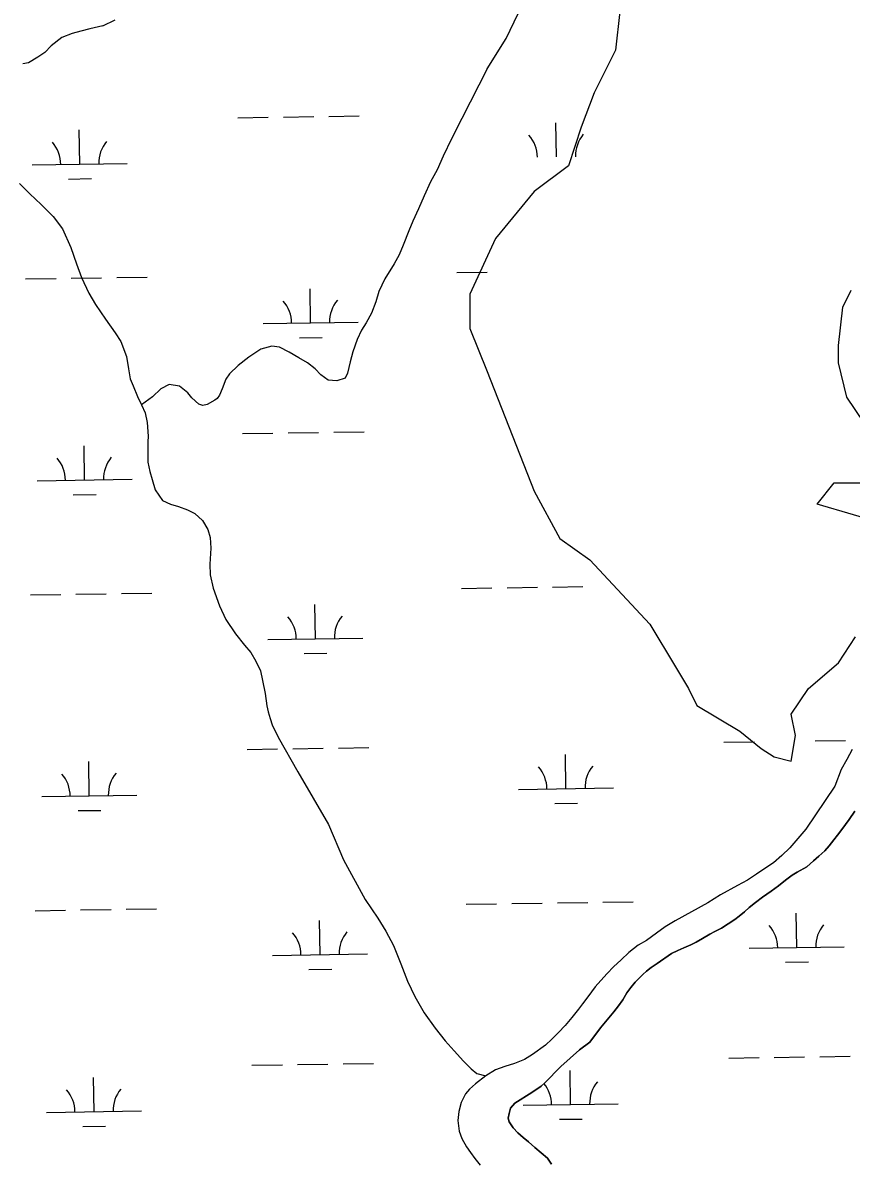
# Model space of a CAD drawing. Extents: x 3807117 to 3845308, y 337856 to 363736.
# Drawn here: x 3812051 to 3812923, y 346486 to 347684 of the extents above; entities that cross this region are included whole.
import ezdxf

# ---------------------------------------------------------------- set-up
doc = ezdxf.new("R2010")
doc.units = 0
doc.layers.add('V-TOPO-SHOR', color=7, linetype='Continuous')
doc.layers.add('V-WETL-SWMP', color=7, linetype='Continuous')

msp = doc.modelspace()

# ---------------------------------------------------------------- linework, layer by layer
at = {"layer": 'V-TOPO-SHOR'}
msp.add_line((3812528.9, 346577.7), (3812538.2, 346575.3), dxfattribs=at)
for points in [[(3812539.8, 347636), (3812559.6, 347667.6), (3812589.4, 347730.2)], [(3812679.4, 347696.2), (3812674.9, 347655.6), (3812652.4, 347610.5), (3812638.8, 347574.4), (3812625.3, 347533.8), (3812589.2, 347506.7), (3812548.6, 347457.1), (3812521.5, 347398.4), (3812521.5, 347362.3), (3812539.6, 347317.2), (3812589.2, 347190.9), (3812616.3, 347141.3), (3812647.9, 347118.7), (3812711, 347051), (3812738.1, 347005.9), (3812751.6, 346983.4), (3812760.6, 346965.3), (3812805.8, 346938.3), (3812828.3, 346920.2), (3812841.9, 346911.2), (3812859.9, 346906.7), (3812864.4, 346933.7), (3812859.9, 346956.3), (3812877.9, 346983.4), (3812909.5, 347010.4), (3812927.6, 347037.5)], [(3812134.9, 347681), (3812148.1, 347687.6)], [(3812134.9, 347681), (3812121.2, 347677.8), (3812111.9, 347675.5), (3812102.6, 347673.2), (3812092, 347668.8), (3812080.7, 347660.2), (3812074, 347653), (3812066.5, 347648), (3812056.8, 347642.3), (3812050.7, 347641.1)], [(3812539.8, 347636), (3812513, 347583.4), (3812502, 347562.2), (3812493.5, 347543.8), (3812487, 347529.3), (3812480, 347516.9), (3812473.3, 347502.2), (3812467.4, 347488.3), (3812461.6, 347475.4), (3812457.3, 347465.3), (3812451.3, 347450.3), (3812447, 347440.1), (3812441.9, 347430.6), (3812432, 347414.8), (3812425.7, 347401.4), (3812422.5, 347390.5), (3812418.1, 347378.5), (3812412.2, 347368.4), (3812407.3, 347360.6), (3812402.8, 347350.7), (3812398.1, 347337.8), (3812395.4, 347327.2), (3812392.7, 347315.4), (3812390.2, 347310.2), (3812381.4, 347307.2), (3812372.4, 347308.1), (3812364.5, 347313.5), (3812358.6, 347319.8), (3812350.6, 347326.1), (3812341.4, 347331.5), (3812331.2, 347337.3), (3812321.2, 347342.7), (3812313.1, 347343.8), (3812301.5, 347340.6), (3812288.9, 347332), (3812277.6, 347323.4), (3812268.4, 347314.5), (3812264.6, 347309.1), (3812260.8, 347298.9), (3812257.8, 347292.1), (3812255.4, 347288.5), (3812252.9, 347286.9), (3812245, 347282.4), (3812240.5, 347281.4), (3812236.2, 347282.8), (3812228.7, 347289.5), (3812224.6, 347294.5), (3812215.8, 347301.7), (3812204.9, 347303.3), (3812196.1, 347298.9), (3812187.5, 347290.5), (3812175.8, 347281.9)], [(3812047.3, 347515.2), (3812058.2, 347504.2), (3812070, 347492.9), (3812082.7, 347480.3), (3812092.7, 347467.4), (3812101.5, 347447.6), (3812107.3, 347430.6), (3812112.5, 347416.2), (3812120.2, 347399.5), (3812127.3, 347387.7), (3812137.7, 347372.2), (3812148, 347357.7), (3812154.1, 347348.5), (3812160, 347332.7), (3812162.1, 347320), (3812163.9, 347309.4), (3812166.9, 347302), (3812171.7, 347290.9), (3812175.8, 347281.9), (3812179.6, 347273.5), (3812181.7, 347263.3), (3812182.7, 347248.9), (3812182.5, 347243), (3812182.3, 347221.5), (3812184.4, 347211.8), (3812186.9, 347203.2), (3812190.1, 347192.4), (3812197.8, 347181.3), (3812206.4, 347177.5), (3812214.8, 347174.8), (3812224.1, 347171.5), (3812231.8, 347167.4), (3812239.9, 347160.2), (3812245.6, 347150.7), (3812248.1, 347142.2), (3812248.6, 347130.9), (3812247.7, 347114.1), (3812248.2, 347102.8), (3812251.4, 347088.8), (3812257.8, 347070.3), (3812264.4, 347055.9), (3812274.9, 347040.7), (3812284.2, 347028.8), (3812290.8, 347021.1), (3812296.2, 347012.1), (3812301.2, 347001.7), (3812303.3, 346991.8), (3812305.8, 346977.8), (3812307.7, 346964.9), (3812309.3, 346958.8), (3812311.3, 346951.6), (3812313.2, 346945), (3812319.5, 346932.1), (3812340.2, 346895.4), (3812372.5, 346840.1), (3812388.5, 346802.8), (3812411.2, 346760.9), (3812424.6, 346741.2), (3812433, 346727.5), (3812441, 346712.6), (3812448.9, 346693.4), (3812456, 346675.1), (3812463.5, 346658.8), (3812473.5, 346641.7), (3812484.9, 346625.4), (3812495.5, 346612.1), (3812504.8, 346601.5), (3812514.8, 346590.7), (3812523, 346582.8), (3812528.9, 346577.7)], [(3812936.6, 347263.1), (3812918.5, 347290.2), (3812909.5, 347326.2), (3812909.5, 347344.3), (3812914, 347384.9), (3812923.1, 347402.9)], [(3812963.7, 347154.8), (3812887, 347177.4), (3812905, 347199.9), (3812945.6, 347199.9)], [(3812924.1, 346918.9), (3812918.3, 346908.3), (3812912.5, 346898), (3812905.7, 346880.2), (3812875.1, 346835), (3812858.2, 346815.6), (3812849.9, 346807.2), (3812841.2, 346799.6), (3812831.9, 346793.7), (3812823.4, 346787.6), (3812813.8, 346781.5), (3812803.2, 346775.8), (3812785.3, 346766), (3812771.9, 346757.4), (3812737.5, 346738.4), (3812727.2, 346732.1), (3812718.1, 346725.4), (3812707.4, 346717.9), (3812698.7, 346712.8), (3812688.9, 346705.2), (3812680.7, 346697.5), (3812672.8, 346690.1), (3812666, 346683), (3812659.5, 346675.8), (3812653.5, 346668.9), (3812645.6, 346658.5), (3812640.1, 346651.1), (3812635.8, 346645.4), (3812628.9, 346636.7), (3812621.8, 346628.2), (3812614.9, 346621.1), (3812607.7, 346614), (3812601.3, 346607.7), (3812587.6, 346597.9), (3812578.9, 346592.4), (3812568.5, 346588.4), (3812558.4, 346585.3), (3812548.5, 346581.8), (3812538.2, 346575.3), (3812527.6, 346567), (3812521.2, 346561.3), (3812517, 346556.5), (3812512.5, 346547.3), (3812509.9, 346537.9), (3812508.7, 346528.4), (3812510.4, 346516.9), (3812512.9, 346509.2), (3812517.8, 346500.7), (3812522.1, 346494.7), (3812526.7, 346488.4), (3812532.5, 346481.1)], [(3812695.4, 346673.8), (3812699.5, 346677.9), (3812703.7, 346682.1), (3812707.6, 346685.4), (3812712.5, 346689.4), (3812718.8, 346693.6), (3812733.7, 346704.2), (3812740.5, 346707.3), (3812746.9, 346710.2), (3812754, 346713.4), (3812759.9, 346716.2), (3812766.4, 346719.8), (3812774.1, 346724.5), (3812779.5, 346727.2), (3812786.5, 346730.8), (3812800.4, 346739.9), (3812805.2, 346743.5), (3812810.6, 346748.1), (3812815.7, 346752.5), (3812822.1, 346758), (3812829.6, 346763.5), (3812838.7, 346769.7), (3812846.4, 346775.3), (3812853.9, 346781.5), (3812861, 346786.8), (3812866.2, 346789.9), (3812876.1, 346795.4), (3812883.3, 346801.6), (3812889, 346806.5), (3812895.1, 346812.4), (3812899.9, 346817.7), (3812904.7, 346823.9), (3812908.5, 346828.8), (3812913.1, 346834.9), (3812920.9, 346845.4), (3812926.8, 346854.1)], [(3812607.6, 346482.4), (3812603.2, 346488.7), (3812590, 346500), (3812583.2, 346505.9), (3812577.5, 346510.4), (3812572.1, 346515.2), (3812567, 346520.4), (3812562.7, 346526.9), (3812561.8, 346530.6), (3812562.7, 346535.8), (3812564.3, 346541.2), (3812569, 346546.5), (3812586.7, 346557.6), (3812596.4, 346564.5), (3812600.5, 346568.1), (3812617.4, 346585), (3812636.9, 346602.7), (3812647.8, 346610.7), (3812659.2, 346626), (3812672.9, 346642.8), (3812677.9, 346649), (3812682.4, 346655.3), (3812686.8, 346662.8), (3812691, 346668.4), (3812695.4, 346673.8)]]:
    msp.add_lwpolyline(points, dxfattribs=at)
at = {"layer": 'V-WETL-SWMP'}
for p, q in [((3812277.2, 347584.4), (3812309.2, 347584.9)), ((3812325.2, 347585.1), (3812357.1, 347585.6)), ((3812373.1, 347585.8), (3812405.1, 347586.3)), ((3812612.7, 347543), (3812612.1, 347579)), ((3812110.8, 347535.5), (3812110.3, 347571.5)), ((3812060.8, 347534.7), (3812160.8, 347536.2)), ((3812099, 347519.8), (3812123, 347520.2)), ((3812507.6, 347421.3), (3812539.6, 347421.8)), ((3812053.8, 347414.5), (3812085.8, 347415)), ((3812101.8, 347415.2), (3812133.8, 347415.7)), ((3812149.8, 347416), (3812181.8, 347416.4)), ((3812353.8, 347368.3), (3812353.3, 347404.3)), ((3812303.8, 347367.5), (3812403.8, 347369)), ((3812342, 347352.7), (3812366, 347353)), ((3812282.1, 347251.7), (3812314.1, 347252.2)), ((3812330.1, 347252.5), (3812362.1, 347252.9)), ((3812378.1, 347253.2), (3812410.1, 347253.7)), ((3812115.8, 347202.8), (3812115.3, 347238.8)), ((3812065.8, 347202.1), (3812165.8, 347203.6)), ((3812104, 347187.2), (3812128, 347187.6)), ((3812154.7, 347083.3), (3812186.7, 347083.8)), ((3812512.6, 347088.7), (3812544.6, 347089.2)), ((3812560.6, 347089.4), (3812592.6, 347089.9)), ((3812608.6, 347090.1), (3812640.6, 347090.6)), ((3812058.8, 347081.9), (3812090.7, 347082.4)), ((3812106.7, 347082.6), (3812138.7, 347083.1)), ((3812358.8, 347035.6), (3812358.3, 347071.6)), ((3812308.8, 347034.9), (3812408.8, 347036.4)), ((3812347, 347020), (3812371, 347020.4)), ((3812885, 346928.1), (3812917, 346928.5)), ((3812287.1, 346919.1), (3812319.1, 346919.6)), ((3812335.1, 346919.8), (3812367.1, 346920.3)), ((3812383.1, 346920.5), (3812415.1, 346921)), ((3812789, 346926.6), (3812821, 346927.1)), ((3812924.1, 346918.9), (3812918.3, 346908.3)), ((3812120.8, 346870.2), (3812120.2, 346906.2)), ((3812622.6, 346877.7), (3812622.1, 346913.7)), ((3812918.3, 346908.3), (3812912.5, 346898)), ((3812912.5, 346898), (3812905.7, 346880.2)), ((3812905.7, 346880.2), (3812875.1, 346835)), ((3812070.8, 346869.4), (3812170.8, 346870.9)), ((3812572.6, 346877), (3812672.6, 346878.5)), ((3812610.9, 346862.1), (3812634.9, 346862.5)), ((3812109, 346854.6), (3812133, 346854.9)), ((3812920.9, 346845.4), (3812913.1, 346834.9)), ((3812926.8, 346854.1), (3812920.9, 346845.4)), ((3812875.1, 346835), (3812858.2, 346815.6)), ((3812913.1, 346834.9), (3812908.5, 346828.8)), ((3812904.7, 346823.9), (3812899.9, 346817.7)), ((3812908.5, 346828.8), (3812904.7, 346823.9)), ((3812858.2, 346815.6), (3812849.9, 346807.2)), ((3812895.1, 346812.4), (3812889, 346806.5)), ((3812899.9, 346817.7), (3812895.1, 346812.4)), ((3812841.2, 346799.6), (3812831.9, 346793.7)), ((3812849.9, 346807.2), (3812841.2, 346799.6)), ((3812883.3, 346801.6), (3812876.1, 346795.4)), ((3812889, 346806.5), (3812883.3, 346801.6)), ((3812823.4, 346787.6), (3812813.8, 346781.5)), ((3812831.9, 346793.7), (3812823.4, 346787.6)), ((3812861, 346786.8), (3812853.9, 346781.5)), ((3812866.2, 346789.9), (3812861, 346786.8)), ((3812876.1, 346795.4), (3812866.2, 346789.9)), ((3812803.2, 346775.8), (3812785.3, 346766)), ((3812813.8, 346781.5), (3812803.2, 346775.8)), ((3812846.4, 346775.3), (3812838.7, 346769.7)), ((3812853.9, 346781.5), (3812846.4, 346775.3)), ((3812785.3, 346766), (3812771.9, 346757.4)), ((3812829.6, 346763.5), (3812822.1, 346758)), ((3812838.7, 346769.7), (3812829.6, 346763.5)), ((3812063.7, 346749.2), (3812095.7, 346749.7)), ((3812111.7, 346750), (3812143.7, 346750.4)), ((3812159.7, 346750.7), (3812191.7, 346751.2)), ((3812517.6, 346756), (3812549.6, 346756.5)), ((3812565.6, 346756.8), (3812597.6, 346757.2)), ((3812613.6, 346757.5), (3812645.6, 346758)), ((3812661.6, 346758.2), (3812693.6, 346758.7)), ((3812771.9, 346757.4), (3812737.5, 346738.4)), ((3812810.6, 346748.1), (3812805.2, 346743.5)), ((3812815.7, 346752.5), (3812810.6, 346748.1)), ((3812822.1, 346758), (3812815.7, 346752.5)), ((3812363.8, 346703), (3812363.2, 346739)), ((3812737.5, 346738.4), (3812727.2, 346732.1)), ((3812800.4, 346739.9), (3812786.5, 346730.8)), ((3812805.2, 346743.5), (3812800.4, 346739.9)), ((3812865.6, 346710.5), (3812865.1, 346746.5)), ((3812718.1, 346725.4), (3812707.4, 346717.9)), ((3812727.2, 346732.1), (3812718.1, 346725.4)), ((3812774.1, 346724.5), (3812766.4, 346719.8)), ((3812779.5, 346727.2), (3812774.1, 346724.5)), ((3812786.5, 346730.8), (3812779.5, 346727.2)), ((3812698.7, 346712.8), (3812688.9, 346705.2)), ((3812707.4, 346717.9), (3812698.7, 346712.8)), ((3812754, 346713.4), (3812746.9, 346710.2)), ((3812759.9, 346716.2), (3812754, 346713.4)), ((3812766.4, 346719.8), (3812759.9, 346716.2)), ((3812313.8, 346702.2), (3812413.8, 346703.7)), ((3812688.9, 346705.2), (3812680.7, 346697.5)), ((3812733.7, 346704.2), (3812718.8, 346693.6)), ((3812740.5, 346707.3), (3812733.7, 346704.2)), ((3812746.9, 346710.2), (3812740.5, 346707.3)), ((3812815.6, 346709.8), (3812915.6, 346711.3)), ((3812672.8, 346690.1), (3812666, 346683)), ((3812680.7, 346697.5), (3812672.8, 346690.1)), ((3812712.5, 346689.4), (3812707.6, 346685.4)), ((3812718.8, 346693.6), (3812712.5, 346689.4)), ((3812853.9, 346694.9), (3812877.9, 346695.3)), ((3812352, 346687.4), (3812376, 346687.7)), ((3812666, 346683), (3812659.5, 346675.8)), ((3812699.5, 346677.9), (3812695.4, 346673.8)), ((3812703.7, 346682.1), (3812699.5, 346677.9)), ((3812707.6, 346685.4), (3812703.7, 346682.1)), ((3812653.5, 346668.9), (3812645.6, 346658.5)), ((3812659.5, 346675.8), (3812653.5, 346668.9)), ((3812691, 346668.4), (3812686.8, 346662.8)), ((3812695.4, 346673.8), (3812691, 346668.4)), ((3812645.6, 346658.5), (3812640.1, 346651.1)), ((3812682.4, 346655.3), (3812677.9, 346649)), ((3812686.8, 346662.8), (3812682.4, 346655.3)), ((3812635.8, 346645.4), (3812628.9, 346636.7)), ((3812640.1, 346651.1), (3812635.8, 346645.4)), ((3812672.9, 346642.8), (3812659.2, 346626)), ((3812677.9, 346649), (3812672.9, 346642.8)), ((3812621.8, 346628.2), (3812614.9, 346621.1)), ((3812628.9, 346636.7), (3812621.8, 346628.2)), ((3812614.9, 346621.1), (3812607.7, 346614)), ((3812659.2, 346626), (3812647.8, 346610.7)), ((3812601.3, 346607.7), (3812587.6, 346597.9)), ((3812607.7, 346614), (3812601.3, 346607.7)), ((3812647.8, 346610.7), (3812636.9, 346602.7)), ((3812578.9, 346592.4), (3812568.5, 346588.4)), ((3812587.6, 346597.9), (3812578.9, 346592.4)), ((3812636.9, 346602.7), (3812617.4, 346585)), ((3812794, 346594), (3812826, 346594.5)), ((3812842, 346594.7), (3812873.9, 346595.2)), ((3812889.9, 346595.4), (3812921.9, 346595.9)), ((3812292.1, 346586.5), (3812324.1, 346587)), ((3812340.1, 346587.2), (3812372.1, 346587.7)), ((3812388.1, 346587.9), (3812420.1, 346588.4)), ((3812548.5, 346581.8), (3812538.2, 346575.3)), ((3812558.4, 346585.3), (3812548.5, 346581.8)), ((3812568.5, 346588.4), (3812558.4, 346585.3)), ((3812617.4, 346585), (3812600.5, 346568.1)), ((3812627.6, 346545.1), (3812627.1, 346581.1)), ((3812125.8, 346537.5), (3812125.2, 346573.5)), ((3812538.2, 346575.3), (3812527.6, 346567)), ((3812517, 346556.5), (3812512.5, 346547.3)), ((3812521.2, 346561.3), (3812517, 346556.5)), ((3812527.6, 346567), (3812521.2, 346561.3)), ((3812586.7, 346557.6), (3812569, 346546.5)), ((3812596.4, 346564.5), (3812586.7, 346557.6)), ((3812600.5, 346568.1), (3812596.4, 346564.5)), ((3812512.5, 346547.3), (3812509.9, 346537.9)), ((3812569, 346546.5), (3812564.3, 346541.2)), ((3812577.6, 346544.3), (3812677.6, 346545.8)), ((3812075.8, 346536.8), (3812175.8, 346538.3)), ((3812509.9, 346537.9), (3812508.7, 346528.4)), ((3812562.7, 346535.8), (3812561.8, 346530.6)), ((3812564.3, 346541.2), (3812562.7, 346535.8)), ((3812114, 346521.9), (3812138, 346522.3)), ((3812508.7, 346528.4), (3812510.4, 346516.9)), ((3812561.8, 346530.6), (3812562.7, 346526.9)), ((3812562.7, 346526.9), (3812567, 346520.4)), ((3812567, 346520.4), (3812572.1, 346515.2)), ((3812615.8, 346529.5), (3812639.8, 346529.8)), ((3812510.4, 346516.9), (3812512.9, 346509.2)), ((3812512.9, 346509.2), (3812517.8, 346500.7)), ((3812572.1, 346515.2), (3812577.5, 346510.4)), ((3812577.5, 346510.4), (3812583.2, 346505.9)), ((3812517.8, 346500.7), (3812522.1, 346494.7)), ((3812583.2, 346505.9), (3812590, 346500)), ((3812590, 346500), (3812603.2, 346488.7)), ((3812522.1, 346494.7), (3812526.7, 346488.4)), ((3812526.7, 346488.4), (3812532.5, 346481.1)), ((3812603.2, 346488.7), (3812607.6, 346482.4))]:
    msp.add_line(p, q, dxfattribs=at)
for centre, start, end in [((3812557.4, 347542.6), 0.0865, 41.6302), ((3812667.9, 347544.3), 140.0865, 181.6302), ((3812055.6, 347535.1), 0.0865, 41.6302), ((3812166, 347536.8), 140.0865, 181.6302), ((3812298.6, 347367.9), 0.0865, 41.6302), ((3812409, 347369.6), 140.0865, 181.6302), ((3812060.5, 347202.5), 0.0865, 41.6302), ((3812171, 347204.1), 140.0865, 181.6302), ((3812414, 347036.9), 140.0865, 181.6302), ((3812303.5, 347035.3), 0.0865, 41.6302), ((3812065.5, 346869.8), 0.0865, 41.6302), ((3812176, 346871.5), 140.0865, 181.6302), ((3812567.4, 346877.3), 0.0865, 41.6302), ((3812677.9, 346879), 140.0865, 181.6302), ((3812308.5, 346702.6), 0.0865, 41.6302), ((3812419, 346704.3), 140.0865, 181.6302), ((3812810.4, 346710.2), 0.0865, 41.6302), ((3812920.9, 346711.8), 140.0865, 181.6302), ((3812682.8, 346546.4), 140.0865, 181.6302), ((3812070.5, 346537.2), 0.0865, 41.6302), ((3812181, 346538.8), 140.0865, 181.6302), ((3812572.4, 346544.7), 0.0865, 39.7137)]:
    msp.add_arc(centre, 35.2, start, end, dxfattribs=at)

doc.saveas('drawing.dxf')
